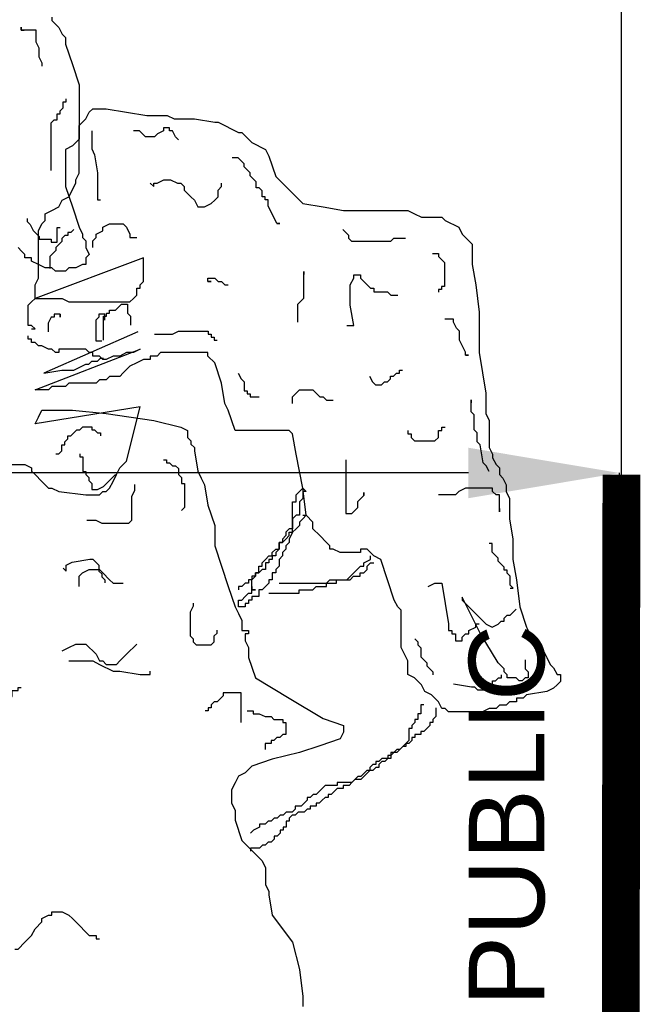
# Model space of a CAD drawing. Extents: x 1616800 to 1632437, y 2248456 to 2251974.
# Tile 347 of 399: x 1619137.26 to 1619138.9, y 2251209.95 to 2251212.55. Entities that reach past the tile are written whole.
import ezdxf
from ezdxf.enums import TextEntityAlignment as Align

# ---------------------------------------------------------------- set-up
doc = ezdxf.new("R2010")
doc.units = 0
doc.header["$LTSCALE"] = 2
doc.header["$PDMODE"] = 3
doc.header["$PDSIZE"] = 0.2
doc.linetypes.add('CACHE', pattern=[9.525, 6.35, -3.175])
doc.linetypes.add('CONTINU', pattern=[0])
doc.layers.get('Defpoints').update_dxf_attribs({"linetype": 'CONTINUOUS'})
doc.layers.add('0000-PAP-PROFIL EN TRAVERS DE PRINCIPE', color=7, linetype='CONTINUOUS')
doc.layers.add('00profil', color=7, linetype='CONTINUOUS')
doc.styles.add('Arial', font='ARIALN.TTF')
doc.styles.add('ARIAL-GRAS', font='arial.ttf')
doc.styles.get("Standard").update_dxf_attribs({"font": 'arial.ttf'})
doc.dimstyles.get("Standard").update_dxf_attribs({"dimtxt": 0.18, "dimasz": 0.18, "dimexe": 0.18, "dimexo": 0.0625, "dimgap": 0.09, "dimtad": 0, "dimtih": 1, "dimtoh": 1, "dimdec": 4, "dimzin": 0, "dimdsep": 46, "dimtxsty": 'Standard', "dimcen": 0.09, "dimadec": 0, "dimazin": 0, "dimtfac": 1, "dimtdec": 4, "dimtofl": 0, "dimtmove": 0, "dimatfit": 3, "dimfxl": 1, "dimtolj": 1, "dimtzin": 0, "dimarcsym": 0})

# ---------------------------------------------------------------- blocks, each defined once
blk = doc.blocks.new('BEAUTIFUL TREE')
at = {"layer": '00profil', "color": 8}
for points in [[(1.5613, 6.7196), (1.5613, 6.7083), (1.5839, 6.6856), (1.5953, 6.663), (1.6066, 6.6517), (1.6066, 6.6291), (1.6292, 6.5612), (1.6518, 6.4934), (1.6518, 6.3124), (1.6292, 6.2898), (1.6066, 6.2785), (1.6066, 6.154), (1.6292, 6.0862), (1.6518, 6.0183), (1.6631, 5.9957), (1.6631, 5.9844), (1.6745, 5.9731), (1.6745, 5.9505), (1.6858, 5.9278), (1.6745, 5.9165), (1.6745, 5.8939), (1.6631, 5.8939), (1.6405, 5.8826), (1.6179, 5.8826), (1.6066, 5.8713), (1.5726, 5.8713), (1.5613, 5.8826), (1.5387, 5.8826), (1.516, 5.8939), (1.4934, 5.9052), (1.4934, 5.9165), (1.4708, 5.9165), (1.4708, 5.9278), (1.4595, 5.9391), (1.4482, 5.9505)], [(1.5283, 6.5566), (1.5283, 6.5666), (1.5183, 6.5866), (1.5183, 6.6165), (1.5084, 6.6364), (1.5084, 6.6763), (1.4585, 6.6763), (1.4585, 6.6863), (1.4585, 6.6763), (1.4684, 6.6763)], [(1.5582, 6.2075), (1.5582, 6.3671), (1.5682, 6.3771), (1.5782, 6.3771), (1.5782, 6.397), (1.5882, 6.397), (1.5882, 6.407), (1.5982, 6.417), (1.5982, 6.4369), (1.6081, 6.4369), (1.6081, 6.4469)], [(1.4934, 5.679), (1.5047, 5.679), (1.4934, 5.6903), (1.4821, 5.6903), (1.4821, 5.7582), (1.4934, 5.7695), (1.5047, 5.7808), (1.5953, 5.7808), (1.6179, 5.7695), (1.8216, 5.7695), (1.8329, 5.7808), (1.8442, 5.7921), (1.8442, 5.8147), (1.8555, 5.8147), (1.8555, 5.826), (1.8668, 5.8373), (1.8668, 5.9165), (1.5047, 5.7808), (1.5047, 5.826), (1.516, 5.8487), (1.516, 6.007), (1.5274, 6.0296), (1.5387, 6.0409), (1.5387, 6.0636), (1.5613, 6.0749), (1.5839, 6.0862), (1.5953, 6.1088), (1.6179, 6.1201), (1.6405, 6.1654), (1.6405, 6.1767), (1.6518, 6.1993), (1.6518, 6.3576), (1.6631, 6.3689), (1.6745, 6.3803), (1.6858, 6.4029), (1.6971, 6.4142), (1.7423, 6.4142), (1.8102, 6.4029), (1.8781, 6.3916), (1.946, 6.3916), (1.9687, 6.3803), (2.0365, 6.3803), (2.1044, 6.3689), (2.1157, 6.3689), (2.1836, 6.335), (2.195, 6.335), (2.2063, 6.3237), (2.2289, 6.3011), (2.2742, 6.2785), (2.2855, 6.2558), (2.3081, 6.188), (2.376, 6.1201), (2.3986, 6.0975), (2.4665, 6.0862), (2.5344, 6.0749), (2.7494, 6.0749), (2.772, 6.0636), (2.7947, 6.0522), (2.8625, 6.0522), (2.8739, 6.0409), (2.9191, 6.0183), (2.9304, 5.9957), (2.9418, 5.9844), (2.9644, 5.9618), (2.9644, 5.8939), (2.9757, 5.826), (2.987, 5.7355), (2.987, 5.5998), (2.9983, 5.532), (3.0096, 5.4641), (3.0096, 5.3962), (3.021, 5.3736), (3.021, 5.2831), (3.0323, 5.2605), (3.0323, 5.2492), (3.0436, 5.2266), (3.0549, 5.2153), (3.0549, 5.1926), (3.0662, 5.1813), (3.0775, 5.1587), (3.0775, 5.1361), (3.0889, 5.1135), (3.0889, 5.0456), (3.1002, 4.9777), (3.1002, 4.9099), (3.1115, 4.842), (3.1228, 4.7515), (3.1454, 4.6837), (3.1567, 4.661), (3.1681, 4.6384), (3.1907, 4.6271), (3.1907, 4.6158), (3.202, 4.6045), (3.2133, 4.5819), (3.2246, 4.5592), (3.2359, 4.5479), (3.2473, 4.5253), (3.2586, 4.5253), (3.2586, 4.5027), (3.2473, 4.4914), (3.2359, 4.4801), (3.2133, 4.4688), (3.1454, 4.4574), (3.1341, 4.4461), (3.1115, 4.4461), (3.1115, 4.4348), (3.0889, 4.4348), (3.0775, 4.4235), (3.0549, 4.4235), (3.0436, 4.4122), (3.021, 4.4122), (2.9983, 4.4009), (2.8852, 4.4009), (2.8739, 4.4122), (2.8625, 4.4122), (2.8512, 4.4348), (2.8286, 4.4574), (2.806, 4.4688), (2.7947, 4.4914), (2.772, 4.514), (2.7494, 4.5253), (2.7494, 4.5706), (2.7381, 4.5932), (2.7268, 4.6158), (2.7268, 4.7402), (2.7155, 4.7515), (2.7041, 4.7741), (2.6815, 4.842), (2.6589, 4.9099), (2.6362, 4.9212), (2.6136, 4.9438), (2.591, 4.9438), (2.591, 4.9325), (2.5231, 4.9325), (2.5005, 4.9438), (2.4891, 4.9438), (2.4891, 4.9551), (2.4778, 4.9664), (2.4552, 4.989), (2.4326, 5.0117), (2.4326, 5.0343), (2.4099, 5.0569), (2.3986, 5.1474), (2.376, 5.2605), (2.3647, 5.3284), (2.3534, 5.3397), (2.1723, 5.3397), (2.1497, 5.4075), (2.1384, 5.4302), (2.1271, 5.498), (2.1044, 5.5659), (2.0818, 5.5885), (2.0818, 5.5998), (1.9234, 5.5998), (1.9121, 5.5885), (1.8894, 5.5885), (1.8894, 5.5772), (1.8668, 5.5772), (1.8442, 5.5659), (1.8216, 5.5546), (1.7989, 5.532), (1.7876, 5.5206), (1.7537, 5.5206), (1.7423, 5.5093), (1.7197, 5.5093), (1.7084, 5.498), (1.6179, 5.498), (1.6066, 5.4867), (1.5613, 5.4867), (1.55, 5.4754), (1.5047, 5.4754), (1.8555, 5.6111), (1.8329, 5.5998), (1.8102, 5.5998), (1.7876, 5.5885), (1.765, 5.5885), (1.7423, 5.5772), (1.731, 5.5772), (1.7197, 5.5885), (1.6971, 5.5885), (1.6971, 5.5998), (1.6858, 5.5998), (1.6745, 5.6111), (1.5839, 5.6111), (1.5839, 5.5998), (1.5726, 5.5998), (1.5613, 5.6111), (1.55, 5.6111), (1.5274, 5.6224), (1.516, 5.6224), (1.5047, 5.6338), (1.4934, 5.6338), (1.4934, 5.6451), (1.4821, 5.6451), (1.4821, 5.6564)], [(1.9831, 6.3099), (1.9732, 6.3198), (1.9632, 6.3398), (1.9532, 6.3398), (1.9532, 6.3498), (1.9332, 6.3498), (1.9332, 6.3398), (1.9133, 6.3298), (1.9033, 6.3198), (1.8734, 6.3198), (1.8634, 6.3298), (1.8534, 6.3398), (1.8335, 6.3398)], [(1.6938, 6.3398), (1.6938, 6.2799), (1.7037, 6.26), (1.7137, 6.2001), (1.7137, 6.1104), (1.7237, 6.1104)], [(2.3124, 6.0306), (2.3224, 6.0306), (2.3124, 6.0306), (2.2825, 6.0904), (2.2825, 6.1104), (2.2725, 6.1104), (2.2725, 6.1203), (2.2625, 6.1203), (2.2625, 6.1403), (2.2526, 6.1503), (2.2426, 6.1503), (2.2426, 6.1702), (2.2226, 6.1902), (2.2226, 6.2001), (2.2126, 6.2101), (2.2027, 6.2201), (2.2027, 6.2301), (2.1927, 6.24), (2.1827, 6.25), (2.1627, 6.25)], [(1.8894, 6.1654), (1.9008, 6.154), (1.9008, 6.1654), (1.9121, 6.1654), (1.9347, 6.1767), (1.9573, 6.1767), (1.98, 6.1654), (1.9913, 6.1654), (2.0026, 6.154), (2.0026, 6.1427), (2.0252, 6.1201), (2.0365, 6.1088), (2.0479, 6.0862), (2.0705, 6.0862), (2.0931, 6.0975), (2.1044, 6.1088), (2.1157, 6.1201), (2.1157, 6.1427), (2.1271, 6.154), (2.1271, 6.1654)], [(1.4784, 6.0479), (1.4784, 6.038), (1.4884, 6.028), (1.4984, 6.008), (1.5084, 5.9981), (1.5183, 5.9881), (1.5183, 5.9781), (1.5582, 5.9781), (1.5582, 5.9681), (1.5782, 5.9681), (1.5782, 6.018), (1.5882, 6.018)], [(1.6971, 5.9505), (1.6971, 5.9731), (1.7084, 5.9844), (1.7084, 5.9957), (1.731, 6.007), (1.731, 6.0183), (1.7537, 6.0296), (1.7989, 6.0296), (1.8102, 6.0183), (1.8216, 5.9957), (1.8216, 5.9844), (1.8442, 5.9844)], [(1.6339, 6.0106), (1.6239, 6.0006), (1.6139, 6.0006), (1.6139, 5.9907), (1.6039, 5.9907), (1.594, 5.9807), (1.594, 5.9707), (1.584, 5.9607), (1.574, 5.9508), (1.574, 5.9408), (1.564, 5.9308), (1.5541, 5.9208), (1.5541, 5.8809)], [(2.7415, 5.9807), (2.7016, 5.9807), (2.6916, 5.9707), (2.5619, 5.9707), (2.5519, 5.9807), (2.5519, 5.9907), (2.5419, 6.0006), (2.532, 6.0106)], [(2.8313, 5.9308), (2.8513, 5.9308), (2.8513, 5.9208), (2.8612, 5.9109), (2.8712, 5.9009), (2.8712, 5.8211), (2.8612, 5.8211), (2.8612, 5.8111), (2.8513, 5.8111), (2.8513, 5.8012)], [(2.3823, 5.7014), (2.3823, 5.7613), (2.3923, 5.7712), (2.4022, 5.7812), (2.4022, 5.871), (2.4022, 5.861)], [(2.5457, 5.6903), (2.5684, 5.6903), (2.557, 5.7582), (2.557, 5.826), (2.5684, 5.8487), (2.5684, 5.86), (2.591, 5.86), (2.591, 5.8487), (2.6023, 5.8373), (2.6249, 5.8147), (2.6362, 5.8147), (2.6362, 5.8034), (2.6815, 5.8034), (2.6928, 5.7921), (2.7155, 5.7921)], [(2.0818, 5.8373), (2.0931, 5.8373), (2.0818, 5.8373), (2.0818, 5.8487), (2.1044, 5.8487), (2.1157, 5.8373), (2.1271, 5.8373), (2.1384, 5.826), (2.1497, 5.826)], [(1.7337, 5.6416), (1.7337, 5.7214), (1.7436, 5.7214), (1.7436, 5.7313), (1.7536, 5.7313), (1.7536, 5.7413), (1.7736, 5.7413), (1.7836, 5.7513), (1.7935, 5.7613), (1.8135, 5.7613), (1.8135, 5.7313), (1.8235, 5.7214), (1.8235, 5.6914)], [(1.5882, 5.7287), (1.5882, 5.7188), (1.5882, 5.7287), (1.5682, 5.7287), (1.5682, 5.7188), (1.5582, 5.7188), (1.5483, 5.6988), (1.5483, 5.6689)], [(1.7379, 5.7088), (1.7379, 5.7287), (1.7179, 5.7287), (1.7179, 5.7188), (1.7079, 5.7088), (1.7079, 5.639), (1.7279, 5.639)], [(2.942, 5.5917), (2.952, 5.5917), (2.942, 5.5917), (2.942, 5.6017), (2.9321, 5.6216), (2.9221, 5.6416), (2.9221, 5.6715), (2.9121, 5.6815), (2.9021, 5.7014), (2.9021, 5.7114), (2.8722, 5.7114)], [(1.8476, 5.6689), (1.5341, 5.5318), (1.594, 5.5418), (1.6339, 5.5418), (1.6738, 5.5618), (1.6838, 5.5618), (1.6938, 5.5717), (1.7137, 5.5717), (1.7237, 5.5817), (1.7337, 5.5817)], [(1.9033, 5.6615), (1.9632, 5.6615), (1.9831, 5.6715), (2.0829, 5.6715), (2.0829, 5.6615), (2.0929, 5.6615), (2.0929, 5.6515), (2.1029, 5.6515), (2.1029, 5.6416), (2.1129, 5.6416)], [(2.1827, 5.5318), (2.1927, 5.5119), (2.2027, 5.5019), (2.2027, 5.472), (2.2126, 5.472), (2.2126, 5.462), (2.2226, 5.462), (2.2226, 5.452), (2.2526, 5.452)], [(2.6218, 5.5219), (2.6317, 5.5019), (2.6417, 5.4919), (2.6617, 5.4919), (2.6717, 5.5019), (2.6816, 5.5019), (2.6916, 5.5119), (2.6916, 5.5219), (2.7016, 5.5219), (2.7116, 5.5318), (2.7215, 5.5318), (2.7215, 5.5418), (2.7315, 5.5418)], [(2.3647, 5.4302), (2.3647, 5.4528), (2.376, 5.4641), (2.3873, 5.4754), (2.4326, 5.4754), (2.4552, 5.4528), (2.4665, 5.4528), (2.4778, 5.4415), (2.5005, 5.4415)], [(3.0209, 5.2027), (3.0109, 5.2226), (3.0009, 5.2326), (2.991, 5.2924), (2.981, 5.3024), (2.981, 5.3323), (2.971, 5.3423), (2.971, 5.3922), (2.961, 5.4022), (2.961, 5.4421), (2.961, 5.4321)], [(1.4255, 5.2266), (1.4708, 5.2266), (1.4934, 5.2153), (1.4934, 5.2039), (1.5047, 5.1926), (1.5274, 5.17), (1.55, 5.1474), (1.5613, 5.1474), (1.5839, 5.1361), (1.6745, 5.1248), (1.7197, 5.1248), (1.731, 5.1361), (1.7423, 5.1361), (1.7537, 5.1474), (1.765, 5.17), (1.7763, 5.1926), (1.7876, 5.2153), (1.8102, 5.2379), (1.8555, 5.4189), (1.5047, 5.3623), (1.516, 5.3849), (1.5274, 5.4075), (1.6292, 5.4075), (1.7423, 5.3962), (1.9008, 5.3736), (1.9913, 5.351), (2.0139, 5.3397), (2.0139, 5.3171), (2.0252, 5.3057), (2.0252, 5.2944), (2.0365, 5.2831), (2.0365, 5.2718), (2.0479, 5.2039), (2.0592, 5.1813), (2.0705, 5.1587), (2.0818, 5.0908), (2.1044, 5.023), (2.1044, 4.9551), (2.1271, 4.8873), (2.1497, 4.8194), (2.1723, 4.7515), (2.1836, 4.7289), (2.195, 4.7063), (2.195, 4.6723), (2.2176, 4.6723), (2.2176, 4.661), (2.2063, 4.661), (2.2063, 4.6384), (2.2176, 4.6158), (2.2176, 4.5819), (2.2402, 4.514), (2.3534, 4.4461), (2.4665, 4.3783), (2.5344, 4.3557), (2.5344, 4.333), (2.5231, 4.3104), (2.4552, 4.2878), (2.3873, 4.2652), (2.2968, 4.2425), (2.2289, 4.2199), (2.2063, 4.1973), (2.1836, 4.186), (2.1723, 4.1634), (2.161, 4.1407), (2.161, 4.0955), (2.1723, 4.0729), (2.1723, 4.039), (2.195, 3.9711), (2.2628, 3.9032), (2.2742, 3.8806), (2.2742, 3.8241), (2.2855, 3.8014), (2.2855, 3.7901), (2.2968, 3.7223), (2.3647, 3.6318), (2.3873, 3.5413), (2.3986, 3.4508), (2.3986, 3.4169)], [(1.574, 5.2625), (1.584, 5.2625), (1.594, 5.2725), (1.594, 5.2924), (1.6039, 5.2924), (1.6039, 5.3024), (1.6139, 5.3124), (1.6139, 5.3224), (1.6239, 5.3224), (1.6339, 5.3323), (1.6439, 5.3423), (1.6538, 5.3423), (1.6638, 5.3523), (1.6938, 5.3523), (1.6938, 5.3423), (1.7037, 5.3423), (1.7137, 5.3323), (1.7237, 5.3323), (1.7237, 5.3224)], [(2.7494, 5.3397), (2.7494, 5.3284), (2.7607, 5.3284), (2.7607, 5.3171), (2.772, 5.3057), (2.8399, 5.3057), (2.8512, 5.3171), (2.8512, 5.3397), (2.8625, 5.3397), (2.8625, 5.351), (2.8739, 5.351)], [(1.6538, 5.2625), (1.6538, 5.2525), (1.6638, 5.2525), (1.6638, 5.2027), (1.6738, 5.2027), (1.6738, 5.1927), (1.6838, 5.1827), (1.6838, 5.1728), (1.6938, 5.1628), (1.6938, 5.1428), (1.7137, 5.1428), (1.7337, 5.1528), (1.7436, 5.1628), (1.7536, 5.1728), (1.7736, 5.1927)], [(1.9332, 5.2426), (1.9432, 5.2426), (1.9432, 5.2326), (1.9532, 5.2326), (1.9632, 5.2226), (1.9732, 5.2226), (1.9831, 5.2127), (1.9831, 5.1927), (1.9931, 5.1827), (1.9931, 5.1628), (2.0031, 5.1628), (2.0031, 5.083), (1.9931, 5.073)], [(2.5419, 5.2426), (2.5419, 5.063), (2.5619, 5.063), (2.5719, 5.073), (2.5818, 5.083), (2.5818, 5.1029), (2.5918, 5.1129), (2.6018, 5.1229), (2.6018, 5.1329), (2.6018, 5.1229)], [(1.678, 5.0405), (1.7079, 5.0405), (1.7279, 5.0305), (1.8177, 5.0305), (1.8277, 5.0405), (1.8277, 5.1203), (1.8376, 5.1402), (1.8376, 5.1602)], [(2.3986, 5.0569), (2.4099, 5.0569), (2.3986, 5.0456), (2.3873, 5.0343), (2.3873, 5.023), (2.376, 5.0117), (2.3647, 5.0004), (2.3534, 4.9777), (2.3534, 4.9664), (2.3421, 4.9551), (2.3421, 4.9438), (2.3307, 4.9325), (2.3307, 4.9212), (2.3194, 4.9099), (2.3194, 4.8873), (2.3081, 4.8759), (2.3081, 4.8646), (2.2968, 4.8646), (2.2968, 4.842), (2.2855, 4.842), (2.2855, 4.8307), (2.2742, 4.8194), (2.2628, 4.8081), (2.2515, 4.8081), (2.2515, 4.7855), (2.2289, 4.7855), (2.2289, 4.7741), (2.2176, 4.7741), (2.2176, 4.7628), (2.2063, 4.7628), (2.2063, 4.7515), (2.1836, 4.7515), (2.1836, 4.7741), (2.195, 4.7741), (2.2063, 4.7855), (2.2176, 4.7968), (2.2289, 4.7968), (2.2289, 4.8194), (2.2289, 4.8081), (2.2402, 4.8081), (2.2289, 4.8081), (2.2289, 4.842), (2.2402, 4.8533), (2.2402, 4.8646), (2.2515, 4.8646), (2.2515, 4.8873), (2.2628, 4.8873), (2.2628, 4.8986), (2.2742, 4.9099), (2.2855, 4.9212), (2.2968, 4.9212), (2.2968, 4.9325), (2.3081, 4.9438), (2.3194, 4.9438), (2.3194, 4.9664), (2.3307, 4.9664), (2.3421, 4.9777), (2.3534, 4.989), (2.3534, 5.0004), (2.3647, 5.0004), (2.3647, 5.1022), (2.376, 5.1022), (2.376, 5.1248), (2.3986, 5.1474), (2.4099, 5.1361), (2.3986, 5.1361), (2.3986, 5.1135), (2.3873, 5.1022), (2.3873, 5.0569), (2.376, 5.0569), (2.3647, 5.0456), (2.3647, 5.0117), (2.3534, 5.0117), (2.3421, 5.0004), (2.3421, 4.989), (2.3307, 4.9777), (2.3307, 4.9664), (2.3194, 4.9664), (2.3194, 4.9438), (2.3081, 4.9325), (2.3081, 4.9212), (2.2968, 4.9212), (2.2968, 4.9099), (2.2855, 4.9099), (2.2855, 4.8986), (2.2742, 4.8986), (2.2742, 4.8759), (2.2628, 4.8759), (2.2515, 4.8646), (2.2402, 4.8646), (2.2402, 4.8533), (2.2289, 4.8533), (2.2289, 4.842), (2.2176, 4.842), (2.2176, 4.8307), (2.2063, 4.8307), (2.195, 4.8194), (2.1836, 4.8194), (2.1836, 4.8081)], [(3.0549, 5.0795), (3.0549, 5.0682), (3.0549, 5.1248), (3.0436, 5.1248), (3.0323, 5.1361), (3.0323, 5.1474), (2.9418, 5.1474), (2.9191, 5.1361), (2.9078, 5.1248), (2.8512, 5.1248)], [(3.0908, 4.8137), (3.1007, 4.8137), (3.0908, 4.8236), (3.0908, 4.8536), (3.0808, 4.8635), (3.0808, 4.8735), (3.0708, 4.8735), (3.0708, 4.8835), (3.0508, 4.9034), (3.0508, 4.9134), (3.0409, 4.9234), (3.0309, 4.9334), (3.0309, 4.9633), (3.0209, 4.9633)], [(1.5982, 4.8809), (1.6081, 4.8709), (1.6081, 4.8909), (1.6281, 4.9009), (1.688, 4.9108), (1.6979, 4.9108), (1.7079, 4.9009), (1.7179, 4.8909), (1.7179, 4.8709), (1.7279, 4.861), (1.7279, 4.851), (1.7379, 4.841), (1.7379, 4.831)], [(2.2851, 4.7968), (2.3869, 4.7968), (2.3869, 4.8081), (2.4322, 4.8081), (2.4435, 4.8194), (2.4775, 4.8194), (2.4775, 4.8307), (2.5114, 4.8307), (2.5114, 4.842), (2.5567, 4.842), (2.568, 4.8533), (2.5906, 4.8533), (2.5906, 4.8646), (2.6019, 4.8646), (2.6132, 4.8759), (2.6132, 4.8873), (2.6246, 4.8986), (2.6359, 4.8986)], [(2.3194, 4.8307), (2.4778, 4.8307), (2.4891, 4.842), (2.5457, 4.842), (2.5684, 4.8646), (2.5797, 4.8759), (2.591, 4.8873), (2.6023, 4.8873), (2.6023, 4.8986), (2.6249, 4.9099), (2.6249, 4.9212)], [(1.6518, 4.8194), (1.6518, 4.8533), (1.6631, 4.8646), (1.6858, 4.8759), (1.7197, 4.8759), (1.731, 4.8646), (1.7537, 4.842), (1.765, 4.8307), (1.7989, 4.8307)], [(2.8173, 4.8194), (2.8399, 4.8307), (2.8625, 4.8307), (2.8739, 4.7628), (2.8852, 4.695), (2.8852, 4.6723), (2.8965, 4.6723), (2.8965, 4.661), (2.9078, 4.661), (2.9078, 4.6384), (2.9304, 4.6384), (2.9304, 4.6497), (2.9418, 4.661), (2.9531, 4.661), (2.9531, 4.6723), (2.9757, 4.6837), (2.9757, 4.695), (2.987, 4.695)], [(3.1406, 4.5743), (3.1406, 4.5444), (3.1506, 4.5344), (3.1506, 4.5144), (3.1406, 4.5144), (3.1307, 4.5045), (3.1207, 4.5045), (3.1107, 4.5144), (3.0808, 4.5144), (3.0808, 4.5244), (3.0708, 4.5344), (3.0708, 4.5444), (3.0508, 4.5643), (2.991, 4.664), (2.9311, 4.7837), (2.9311, 4.7738), (3.0109, 4.694), (3.0309, 4.684), (3.0508, 4.694), (3.0608, 4.7039), (3.0708, 4.7039), (3.0708, 4.7139), (3.0808, 4.7239), (3.0908, 4.7239), (3.1107, 4.7438)], [(2.033, 4.7638), (2.033, 4.7538), (2.023, 4.7339), (2.023, 4.6541), (2.033, 4.6441), (2.033, 4.6341), (2.043, 4.6242), (2.0929, 4.6242), (2.1029, 4.6341), (2.1029, 4.6541), (2.1129, 4.664), (2.1129, 4.674)], [(2.7724, 4.6441), (2.7824, 4.6341), (2.7824, 4.6242), (2.7924, 4.6142), (2.7924, 4.5843), (2.8023, 4.5743), (2.8123, 4.5643), (2.8123, 4.5543), (2.8223, 4.5444), (2.8323, 4.5344), (2.8323, 4.5244)], [(1.5953, 4.6045), (1.6179, 4.6158), (1.6405, 4.6271), (1.6745, 4.6271), (1.6858, 4.6158), (1.6971, 4.6045), (1.7084, 4.5932), (1.7197, 4.5706), (1.731, 4.5706), (1.7423, 4.5592), (1.7763, 4.5592), (1.7876, 4.5706), (1.7989, 4.5819), (1.8216, 4.6045), (1.8329, 4.6158), (1.8442, 4.6271)], [(1.6179, 4.5706), (1.6971, 4.5706), (1.7197, 4.5592), (1.765, 4.5366), (1.7876, 4.5366), (1.8555, 4.5253), (1.8894, 4.5253), (1.8894, 4.5366)], [(2.9021, 4.4945), (2.962, 4.4845), (2.972, 4.4845), (2.9819, 4.4745), (3.0119, 4.4745), (3.0119, 4.4845), (3.0219, 4.4945), (3.0318, 4.4945), (3.0318, 4.5045), (3.0418, 4.5045), (3.0518, 4.5144), (3.0618, 4.5144), (3.0618, 4.5244)], [(1.2888, 4.452), (1.2888, 4.442), (1.2988, 4.4221), (1.3088, 4.4021), (1.3287, 4.3822), (1.3387, 4.3722), (1.3487, 4.3722), (1.3687, 4.3822), (1.3886, 4.4021), (1.3986, 4.4221), (1.4086, 4.4321), (1.4086, 4.442), (1.4185, 4.452), (1.4285, 4.452), (1.4285, 4.472), (1.4485, 4.472), (1.4485, 4.4819), (1.4585, 4.4819)], [(2.1927, 4.3648), (2.1927, 4.4646), (2.1328, 4.4646), (2.1328, 4.4546), (2.1228, 4.4446), (2.1129, 4.4346), (2.1029, 4.4346), (2.0929, 4.4247), (2.0929, 4.4147), (2.0829, 4.4147), (2.0829, 4.4047), (2.0729, 4.4047)], [(2.2126, 4.4047), (2.2326, 4.4047), (2.2326, 4.3947), (2.2526, 4.3947), (2.2725, 4.3848), (2.2925, 4.3848), (2.3024, 4.3748), (2.3324, 4.3748), (2.3324, 4.3648), (2.3424, 4.3648), (2.3424, 4.3249), (2.3324, 4.3249), (2.3224, 4.3149), (2.3124, 4.3149), (2.3024, 4.305), (2.2925, 4.305), (2.2925, 4.295), (2.2725, 4.295), (2.2725, 4.275)], [(2.8023, 4.4247), (2.7924, 4.4247), (2.7924, 4.3947), (2.7824, 4.3947), (2.7824, 4.3748), (2.7724, 4.3748), (2.7724, 4.3648), (2.7624, 4.3548), (2.7624, 4.3449), (2.7524, 4.3449), (2.7524, 4.305), (2.7425, 4.295), (2.7225, 4.275), (2.7125, 4.275), (2.7025, 4.2651), (2.6926, 4.2651), (2.6926, 4.2451), (2.6826, 4.2451), (2.6726, 4.2351), (2.6626, 4.2351), (2.6527, 4.2252), (2.6527, 4.2152), (2.6427, 4.2152), (2.6327, 4.2052), (2.6227, 4.2052), (2.6127, 4.1952), (2.6028, 4.1853), (2.5928, 4.1753), (2.5728, 4.1753), (2.5628, 4.1653), (2.513, 4.1653), (2.513, 4.1553), (2.473, 4.1553), (2.4631, 4.1454), (2.4531, 4.1354), (2.4431, 4.1254), (2.4331, 4.1254), (2.4231, 4.1154), (2.4132, 4.1154), (2.4132, 4.1055), (2.4032, 4.0955), (2.3932, 4.0855), (2.3733, 4.0855), (2.3733, 4.0755), (2.3633, 4.0656), (2.3433, 4.0656), (2.3333, 4.0556), (2.3234, 4.0556), (2.3134, 4.0456), (2.3034, 4.0456), (2.2934, 4.0357), (2.2834, 4.0357), (2.2735, 4.0257), (2.2535, 4.0257), (2.2535, 4.0157), (2.2336, 4.0057), (2.2236, 3.9958)], [(2.8422, 4.4147), (2.8422, 4.3848), (2.8323, 4.3748), (2.8323, 4.3648), (2.8223, 4.3648), (2.8223, 4.3548), (2.8123, 4.3449), (2.8023, 4.3349), (2.7924, 4.3349), (2.7924, 4.3249), (2.7724, 4.3249), (2.7724, 4.3149), (2.7624, 4.3149), (2.7624, 4.305), (2.7524, 4.295), (2.7425, 4.295), (2.7425, 4.285), (2.7325, 4.285), (2.7225, 4.275), (2.7125, 4.2651), (2.7025, 4.2651), (2.6926, 4.2551), (2.6826, 4.2551), (2.6826, 4.2451), (2.6626, 4.2451), (2.6527, 4.2351), (2.6427, 4.2351), (2.6427, 4.2252), (2.6327, 4.2252), (2.6227, 4.2152), (2.6227, 4.2052), (2.6127, 4.2052), (2.6028, 4.1952), (2.5928, 4.1853), (2.5828, 4.1853), (2.5728, 4.1753), (2.5628, 4.1653), (2.5529, 4.1553), (2.5329, 4.1553), (2.5329, 4.1454), (2.513, 4.1454), (2.503, 4.1354), (2.493, 4.1254), (2.483, 4.1254), (2.483, 4.1154), (2.473, 4.1154), (2.4631, 4.1055), (2.4531, 4.0955), (2.4431, 4.0955), (2.4431, 4.0855), (2.4231, 4.0855), (2.4231, 4.0755), (2.4132, 4.0755), (2.4032, 4.0656), (2.3832, 4.0656), (2.3733, 4.0556), (2.3633, 4.0556), (2.3533, 4.0456), (2.3533, 4.0357), (2.3433, 4.0357), (2.3433, 4.0157), (2.3333, 4.0157), (2.3333, 4.0057), (2.3234, 4.0057), (2.3234, 3.9958), (2.3134, 3.9858), (2.3034, 3.9858), (2.3034, 3.9758), (2.2934, 3.9658), (2.2834, 3.9658), (2.2735, 3.9559), (2.2635, 3.9559), (2.2535, 3.9459), (2.2236, 3.9459), (2.2236, 3.9359)], [(1.4368, 3.6092), (1.4482, 3.6092), (1.4708, 3.6318), (1.4934, 3.6544), (1.5047, 3.677), (1.5274, 3.6996), (1.5274, 3.7109), (1.55, 3.7223), (1.5613, 3.7223), (1.5613, 3.7336), (1.5953, 3.7336), (1.6179, 3.7223), (1.6292, 3.7109), (1.6518, 3.6883), (1.6745, 3.6657), (1.6858, 3.6544), (1.7084, 3.6544), (1.7084, 3.6431), (1.7197, 3.6431)]]:
    blk.add_lwpolyline(points, dxfattribs=at)
blk = doc.blocks.new('*D185')
at = {"layer": '0000-PAP-PROFIL EN TRAVERS DE PRINCIPE', "color": 0, "lineweight": -2, "ltscale": 0.6, "transparency": 16777216}
for p, q in [((1619134.8428, 2251207.0778), (1619134.8428, 2251211.3553)), ((1619138.8428, 2251207.2948), (1619138.8428, 2251211.3553))]:
    blk.add_line(p, q, dxfattribs=at)
at = {"layer": '0000-PAP-PROFIL EN TRAVERS DE PRINCIPE', "color": 0, "linetype": 'Continuous', "lineweight": -2, "ltscale": 0.6, "transparency": 16777216}
for p, q in [((1619135.2428, 2251211.3553), (1619136.4972, 2251211.3553)), ((1619138.4428, 2251211.3553), (1619137.1885, 2251211.3553))]:
    blk.add_line(p, q, dxfattribs=at)
at = {"layer": '0000-PAP-PROFIL EN TRAVERS DE PRINCIPE', "color": 0, "ltscale": 0.6, "transparency": 16777216}
for points in [[(1619135.2428, 2251211.422), (1619135.2428, 2251211.2886), (1619134.8428, 2251211.3553)], [(1619138.4428, 2251211.422), (1619138.4428, 2251211.2886), (1619138.8428, 2251211.3553)]]:
    blk.add_solid(points, dxfattribs=at)
at = {"layer": 'Defpoints', "color": 0, "ltscale": 0.6, "transparency": 16777216}
for p in [(1619138.8428, 2251211.3553), (1619138.8428, 2251207.2948), (1619134.8428, 2251207.0778)]:
    blk.add_point(p, dxfattribs=at)
at = {"layer": '0000-PAP-PROFIL EN TRAVERS DE PRINCIPE', "color": 0, "ltscale": 0.6, "transparency": 16777216, "insert": (1619136.8428, 2251211.3553), "char_height": 0.32, "attachment_point": 5, "style": 'Arial'}
blk.add_mtext('\\A1;4.00', dxfattribs=at)
blk = doc.blocks.new('*D188')
at = {"layer": '0000-PAP-PROFIL EN TRAVERS DE PRINCIPE', "color": 0, "lineweight": -2, "ltscale": 0.6, "transparency": 16777216}
for p, q in [((1619134.8428, 2251211.3553), (1619134.8428, 2251212.7311)), ((1619138.8476, 2251211.3509), (1619138.8476, 2251212.7311))]:
    blk.add_line(p, q, dxfattribs=at)
at = {"layer": '0000-PAP-PROFIL EN TRAVERS DE PRINCIPE', "color": 0, "linetype": 'Continuous', "lineweight": -2, "ltscale": 0.6, "transparency": 16777216}
for p, q in [((1619135.2428, 2251212.7311), (1619135.3231, 2251212.7311)), ((1619138.4476, 2251212.7311), (1619138.3673, 2251212.7311))]:
    blk.add_line(p, q, dxfattribs=at)
at = {"layer": '0000-PAP-PROFIL EN TRAVERS DE PRINCIPE', "color": 0, "ltscale": 0.6, "transparency": 16777216}
for points in [[(1619135.2428, 2251212.7977), (1619135.2428, 2251212.6644), (1619134.8428, 2251212.7311)], [(1619138.4476, 2251212.7977), (1619138.4476, 2251212.6644), (1619138.8476, 2251212.7311)]]:
    blk.add_solid(points, dxfattribs=at)
at = {"layer": 'Defpoints', "color": 0, "ltscale": 0.6, "transparency": 16777216}
for p in [(1619138.8476, 2251212.7311), (1619134.8428, 2251211.3553), (1619138.8476, 2251211.3509)]:
    blk.add_point(p, dxfattribs=at)
at = {"layer": '0000-PAP-PROFIL EN TRAVERS DE PRINCIPE', "color": 0, "ltscale": 0.6, "transparency": 16777216, "insert": (1619136.8452, 2251212.7311), "char_height": 0.32, "attachment_point": 5, "style": 'Arial'}
blk.add_mtext('\\A1;Surlargeur arborée', dxfattribs=at)
blk = doc.blocks.new('*D193')
at = {"layer": '0000-PAP-PROFIL EN TRAVERS DE PRINCIPE', "color": 0, "linetype": 'CONTINU', "lineweight": -2, "ltscale": 0.03, "transparency": 16777216}
for p, q in [((1619122.3428, 2251211.3227), (1619122.3428, 2251214.1604)), ((1619138.8476, 2251211.3509), (1619138.8476, 2251214.1604))]:
    blk.add_line(p, q, dxfattribs=at)
at = {"layer": '0000-PAP-PROFIL EN TRAVERS DE PRINCIPE', "color": 0, "linetype": 'Continuous', "lineweight": -2, "ltscale": 0.03, "transparency": 16777216}
for p, q in [((1619122.7428, 2251214.1604), (1619129.2869, 2251214.1604)), ((1619138.4476, 2251214.1604), (1619131.9035, 2251214.1604))]:
    blk.add_line(p, q, dxfattribs=at)
at = {"layer": '0000-PAP-PROFIL EN TRAVERS DE PRINCIPE', "color": 0, "linetype": 'CONTINU', "ltscale": 0.03, "transparency": 16777216}
for points in [[(1619122.7428, 2251214.2271), (1619122.7428, 2251214.0938), (1619122.3428, 2251214.1604)], [(1619138.4476, 2251214.2271), (1619138.4476, 2251214.0938), (1619138.8476, 2251214.1604)]]:
    blk.add_solid(points, dxfattribs=at)
at = {"layer": 'Defpoints', "color": 0, "linetype": 'CONTINU', "ltscale": 0.03, "transparency": 16777216}
for p in [(1619138.8476, 2251214.1604), (1619138.8476, 2251211.3509), (1619122.3428, 2251211.3227)]:
    blk.add_point(p, dxfattribs=at)
at = {"layer": '0000-PAP-PROFIL EN TRAVERS DE PRINCIPE', "color": 0, "linetype": 'CONTINU', "ltscale": 0.03, "transparency": 16777216, "insert": (1619130.5952, 2251214.1604), "char_height": 0.32, "attachment_point": 5, "style": 'Arial'}
blk.add_mtext('\\A1;Emprise 16.50m', dxfattribs=at)

msp = doc.modelspace()

# ---------------------------------------------------------------- linework, layer by layer
at = {"layer": '0000-PAP-PROFIL EN TRAVERS DE PRINCIPE', "color": 1, "linetype": 'CACHE', "ltscale": 0.03, "const_width": 0.1, "flags": 128}
msp.add_lwpolyline([(1619138.8428, 2251207.2948), (1619138.8476, 2251211.3509)], dxfattribs=at)

# ---------------------------------------------------------------- block references
at = {"layer": '0000-PAP-PROFIL EN TRAVERS DE PRINCIPE', "xscale": 0.7926578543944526, "yscale": 0.7926578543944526, "zscale": 0.7926578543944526}
msp.add_blockref('BEAUTIFUL TREE', (1619136.1032, 2251207.2349), dxfattribs=at)

# ---------------------------------------------------------------- texts
at = {"layer": '0000-PAP-PROFIL EN TRAVERS DE PRINCIPE', "color": 1, "linetype": 'CACHE', "ltscale": 0.03, "style": 'ARIAL-GRAS'}
msp.add_text('DOMAINE PUBLIC', height=0.2, rotation=90, dxfattribs=at).set_placement((1619138.6438, 2251209.7581), align=Align.CENTER)

# ---------------------------------------------------------------- dimensions: what is measured, and where the dimension line sits
at = {"layer": '0000-PAP-PROFIL EN TRAVERS DE PRINCIPE', "color": 1, "linetype": 'CONTINU', "ltscale": 0.03}
dim = msp.add_linear_dim(base=(1619138.8476, 2251214.1604), p1=(1619122.3428, 2251211.3227), p2=(1619138.8476, 2251211.3509), text='Emprise 16.50m', dimstyle='Standard', override={"dimscale": 40, "dimtxt": 0.008, "dimasz": 0.01, "dimexe": 0, "dimexo": 0, "dimgap": 0, "dimtih": 0, "dimtoh": 0, "dimdec": 2, "dimtxsty": 'Arial', "dimcen": 1.5, "dimtmove": 1, "dimfxl": 1.25, "dimfxlon": 1}, dxfattribs=at)
dim.commit()
dim.dimension.update_dxf_attribs({"geometry": '*D193', "text_midpoint": (1619130.5952, 2251214.1604)})
at = {"layer": '0000-PAP-PROFIL EN TRAVERS DE PRINCIPE', "ltscale": 0.6}
dim = msp.add_linear_dim(base=(1619138.8476, 2251212.7311), p1=(1619134.8428, 2251211.3553), p2=(1619138.8476, 2251211.3509), text='Surlargeur arborée', dimstyle='Standard', override={"dimscale": 40, "dimtxt": 0.008, "dimasz": 0.01, "dimexe": 0, "dimexo": 0, "dimgap": 0, "dimtih": 0, "dimtoh": 0, "dimdec": 2, "dimtxsty": 'Arial', "dimcen": 1.5, "dimtmove": 1, "dimfxl": 1.25, "dimfxlon": 1}, dxfattribs=at)
dim.commit()
dim.dimension.update_dxf_attribs({"geometry": '*D188', "text_midpoint": (1619136.8452, 2251212.7311)})
dim = msp.add_linear_dim(base=(1619138.8428, 2251211.3553), p1=(1619134.8428, 2251207.0778), p2=(1619138.8428, 2251207.2948), dimstyle='Standard', override={"dimscale": 40, "dimtxt": 0.008, "dimasz": 0.01, "dimexe": 0, "dimexo": 0, "dimgap": 0, "dimtih": 0, "dimtoh": 0, "dimdec": 2, "dimtxsty": 'Arial', "dimcen": 1.5, "dimtmove": 1, "dimfxl": 1.25, "dimfxlon": 1}, dxfattribs=at)
dim.commit()
dim.dimension.update_dxf_attribs({"geometry": '*D185', "text_midpoint": (1619136.8428, 2251211.3553)})

doc.saveas('drawing.dxf')
